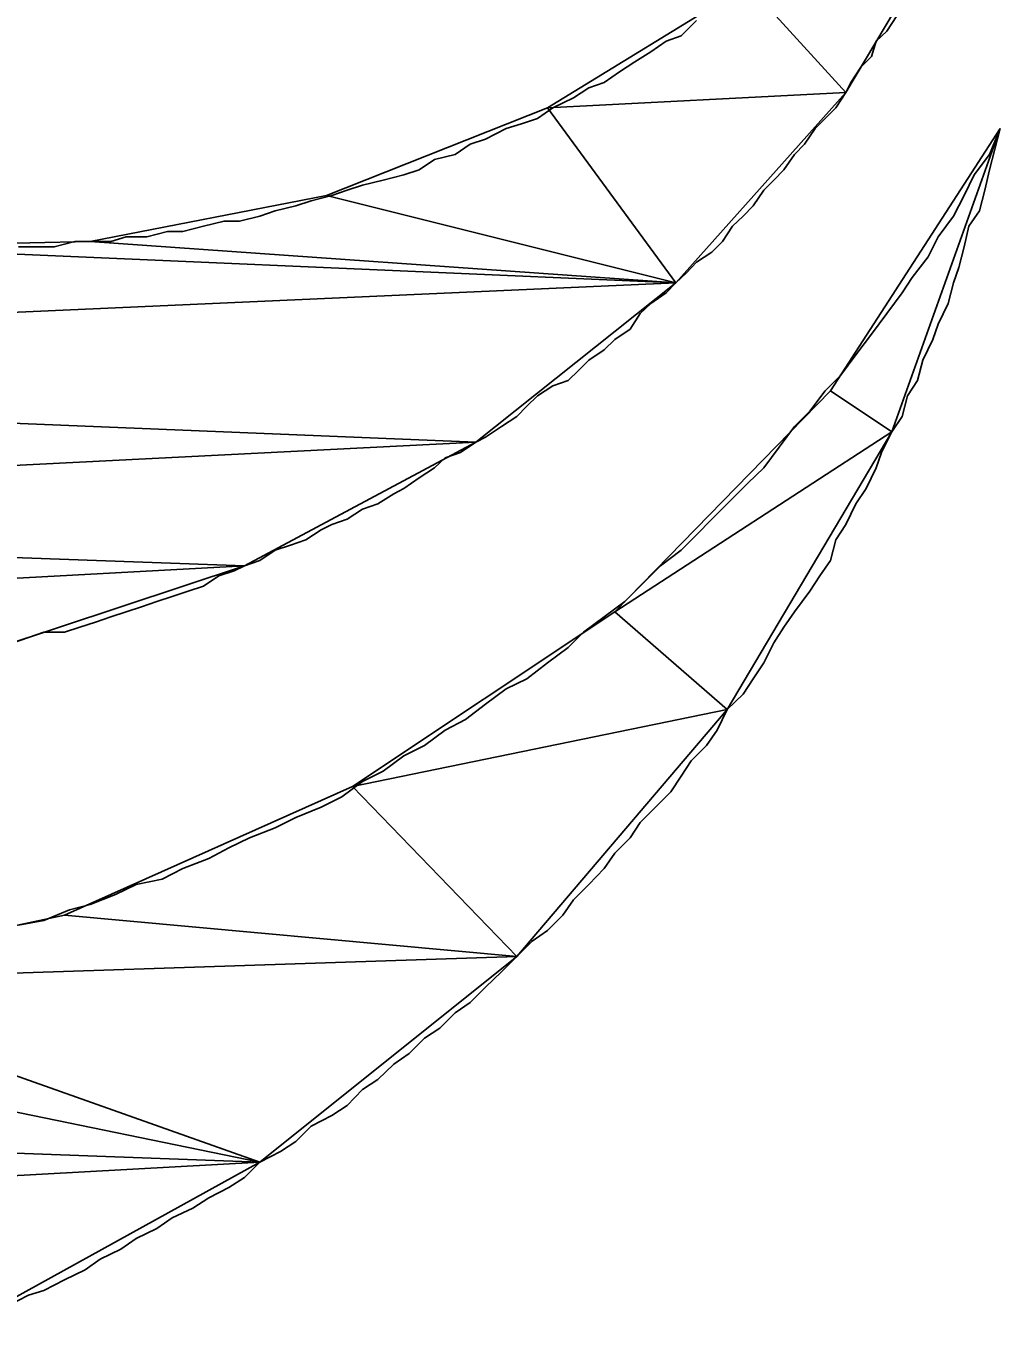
# Model space of a CAD drawing. Extents: x -495905 to -478420, y -1113297 to -1107716.
# Drawn here: x -483213.652 to -483211.772, y -1112284.759 to -1112282.26 of the extents above; entities that cross this region are included whole.
import ezdxf

# ---------------------------------------------------------------- set-up
doc = ezdxf.new("R2010")
doc.units = 0
doc.layers.add('legenda', color=7, linetype='Continuous')

msp = doc.modelspace()

# ---------------------------------------------------------------- linework, layer by layer
at = {"layer": 'legenda'}
for points in [[(-483211.8223, -1112281.9724), (-483212.2589, -1112282.1804), (-483212.0701, -1112282.3884)], [(-483211.8223, -1112281.9724), (-483212.2589, -1112282.1804), (-483212.0701, -1112282.3884)], [(-483212.2589, -1112282.1804), (-483212.6455, -1112282.418), (-483212.0701, -1112282.3884)], [(-483212.2589, -1112282.1804), (-483212.6455, -1112282.418), (-483212.0701, -1112282.3884)], [(-483212.0701, -1112282.3884), (-483212.6455, -1112282.418), (-483212.3977, -1112282.7556)], [(-483212.0701, -1112282.3884), (-483212.6455, -1112282.418), (-483212.3977, -1112282.7556)], [(-483212.6455, -1112282.418), (-483213.0719, -1112282.5874), (-483212.3977, -1112282.7556)], [(-483212.6455, -1112282.418), (-483213.0719, -1112282.5874), (-483212.3977, -1112282.7556)], [(-483211.7723, -1112282.4578), (-483212.0997, -1112282.9638), (-483211.9815, -1112283.0434)], [(-483211.7723, -1112282.4578), (-483212.0997, -1112282.9638), (-483211.9815, -1112283.0434)], [(-483213.0719, -1112282.5874), (-483213.5277, -1112282.6762), (-483212.3977, -1112282.7556)], [(-483213.0719, -1112282.5874), (-483213.5277, -1112282.6762), (-483212.3977, -1112282.7556)], [(-483213.9939, -1112282.6864), (-483216.1757, -1112282.924), (-483212.3977, -1112282.7556)], [(-483213.9939, -1112282.6864), (-483216.1757, -1112282.924), (-483212.3977, -1112282.7556)], [(-483213.5277, -1112282.6762), (-483213.9939, -1112282.6864), (-483212.3977, -1112282.7556)], [(-483213.5277, -1112282.6762), (-483213.9939, -1112282.6864), (-483212.3977, -1112282.7556)], [(-483212.3977, -1112282.7556), (-483216.1757, -1112282.924), (-483212.7841, -1112283.0628)], [(-483212.3977, -1112282.7556), (-483216.1757, -1112282.924), (-483212.7841, -1112283.0628)], [(-483216.1757, -1112282.924), (-483215.7289, -1112283.2116), (-483212.7841, -1112283.0628)], [(-483216.1757, -1112282.924), (-483215.7289, -1112283.2116), (-483212.7841, -1112283.0628)], [(-483212.0997, -1112282.9638), (-483212.5159, -1112283.3902), (-483211.9815, -1112283.0434)], [(-483212.0997, -1112282.9638), (-483212.5159, -1112283.3902), (-483211.9815, -1112283.0434)], [(-483211.9815, -1112283.0434), (-483212.5159, -1112283.3902), (-483212.2987, -1112283.5788)], [(-483211.9815, -1112283.0434), (-483212.5159, -1112283.3902), (-483212.2987, -1112283.5788)], [(-483212.7841, -1112283.0628), (-483215.7289, -1112283.2116), (-483213.2299, -1112283.3014)], [(-483212.7841, -1112283.0628), (-483215.7289, -1112283.2116), (-483213.2299, -1112283.3014)], [(-483215.7289, -1112283.2116), (-483215.2333, -1112283.4106), (-483213.2299, -1112283.3014)], [(-483215.7289, -1112283.2116), (-483215.2333, -1112283.4106), (-483213.2299, -1112283.3014)], [(-483213.2299, -1112283.3014), (-483215.2333, -1112283.4106), (-483213.7063, -1112283.4596)], [(-483213.2299, -1112283.3014), (-483215.2333, -1112283.4106), (-483213.7063, -1112283.4596)], [(-483212.5159, -1112283.3902), (-483213.0219, -1112283.7278), (-483212.2987, -1112283.5788)], [(-483212.5159, -1112283.3902), (-483213.0219, -1112283.7278), (-483212.2987, -1112283.5788)], [(-483212.2987, -1112283.5788), (-483213.0219, -1112283.7278), (-483212.7047, -1112284.0552)], [(-483212.2987, -1112283.5788), (-483213.0219, -1112283.7278), (-483212.7047, -1112284.0552)], [(-483213.0219, -1112283.7278), (-483213.5777, -1112283.9756), (-483212.7047, -1112284.0552)], [(-483213.0219, -1112283.7278), (-483213.5777, -1112283.9756), (-483212.7047, -1112284.0552)], [(-483213.5777, -1112283.9756), (-483214.1827, -1112284.1042), (-483212.7047, -1112284.0552)], [(-483213.5777, -1112283.9756), (-483214.1827, -1112284.1042), (-483212.7047, -1112284.0552)], [(-483212.7047, -1112284.0552), (-483214.1827, -1112284.1042), (-483213.2003, -1112284.452)], [(-483212.7047, -1112284.0552), (-483214.1827, -1112284.1042), (-483213.2003, -1112284.452)], [(-483214.1827, -1112284.1042), (-483214.7967, -1112284.1246), (-483213.2003, -1112284.452)], [(-483214.1827, -1112284.1042), (-483214.7967, -1112284.1246), (-483213.2003, -1112284.452)], [(-483214.7967, -1112284.1246), (-483217.5343, -1112284.2928), (-483213.2003, -1112284.452)], [(-483214.7967, -1112284.1246), (-483217.5343, -1112284.2928), (-483213.2003, -1112284.452)], [(-483217.5343, -1112284.2928), (-483216.9693, -1112284.66), (-483213.2003, -1112284.452)], [(-483217.5343, -1112284.2928), (-483216.9693, -1112284.66), (-483213.2003, -1112284.452)], [(-483213.2003, -1112284.452), (-483216.9693, -1112284.66), (-483213.7563, -1112284.759)], [(-483213.2003, -1112284.452), (-483216.9693, -1112284.66), (-483213.7563, -1112284.759)]]:
    msp.add_lwpolyline(points, close=True, dxfattribs=at)
for points in [[(-483213.6665, -1112282.6864), (-483213.6369, -1112282.6864), (-483213.5971, -1112282.6864), (-483213.5573, -1112282.6762), (-483213.5277, -1112282.6762), (-483213.4881, -1112282.6762), (-483213.4585, -1112282.667), (-483213.4187, -1112282.667), (-483213.3789, -1112282.6568), (-483213.3493, -1112282.6568), (-483213.3095, -1112282.6466), (-483213.2697, -1112282.6364), (-483213.2401, -1112282.6364), (-483213.2003, -1112282.6272), (-483213.1707, -1112282.617), (-483213.1309, -1112282.6068), (-483213.1015, -1112282.5976), (-483213.0617, -1112282.5874), (-483213.0321, -1112282.5772), (-483213.0025, -1112282.567), (-483212.9627, -1112282.5578), (-483212.9229, -1112282.5476), (-483212.8933, -1112282.5374), (-483212.8637, -1112282.518), (-483212.8239, -1112282.5078), (-483212.7945, -1112282.4884), (-483212.7649, -1112282.4782), (-483212.7251, -1112282.4578), (-483212.6955, -1112282.4486), (-483212.6649, -1112282.4384), (-483212.6353, -1112282.418), (-483212.5955, -1112282.3988), (-483212.5659, -1112282.3794), (-483212.5363, -1112282.3692), (-483212.5067, -1112282.3488), (-483212.4771, -1112282.3294), (-483212.4465, -1112282.31), (-483212.4169, -1112282.2896), (-483212.3875, -1112282.2794), (-483212.3579, -1112282.2498)], [(-483213.6665, -1112282.6864), (-483213.6369, -1112282.6864), (-483213.5971, -1112282.6864), (-483213.5573, -1112282.6762), (-483213.5277, -1112282.6762), (-483213.4881, -1112282.6762), (-483213.4585, -1112282.667), (-483213.4187, -1112282.667), (-483213.3789, -1112282.6568), (-483213.3493, -1112282.6568), (-483213.3095, -1112282.6466), (-483213.2697, -1112282.6364), (-483213.2401, -1112282.6364), (-483213.2003, -1112282.6272), (-483213.1707, -1112282.617), (-483213.1309, -1112282.6068), (-483213.1015, -1112282.5976), (-483213.0617, -1112282.5874), (-483213.0321, -1112282.5772), (-483213.0025, -1112282.567), (-483212.9627, -1112282.5578), (-483212.9229, -1112282.5476), (-483212.8933, -1112282.5374), (-483212.8637, -1112282.518), (-483212.8239, -1112282.5078), (-483212.7945, -1112282.4884), (-483212.7649, -1112282.4782), (-483212.7251, -1112282.4578), (-483212.6955, -1112282.4486), (-483212.6649, -1112282.4384), (-483212.6353, -1112282.418), (-483212.5955, -1112282.3988), (-483212.5659, -1112282.3794), (-483212.5363, -1112282.3692), (-483212.5067, -1112282.3488), (-483212.4771, -1112282.3294), (-483212.4465, -1112282.31), (-483212.4169, -1112282.2896), (-483212.3875, -1112282.2794), (-483212.3579, -1112282.2498)], [(-483212.0111, -1112282.2896), (-483211.9907, -1112282.2702), (-483211.9713, -1112282.2406)], [(-483212.0111, -1112282.2896), (-483211.9907, -1112282.2702), (-483211.9713, -1112282.2406)], [(-483213.6767, -1112283.4504), (-483213.6471, -1112283.4402), (-483213.6175, -1112283.43), (-483213.5777, -1112283.43), (-483213.5481, -1112283.4198), (-483213.5175, -1112283.4106), (-483213.4881, -1112283.4004), (-483213.4585, -1112283.3902), (-483213.4289, -1112283.381), (-483213.3993, -1112283.3708), (-483213.3697, -1112283.3606), (-483213.3391, -1112283.3504), (-483213.3095, -1112283.3412), (-483213.2799, -1112283.3208), (-483213.2503, -1112283.3116), (-483213.2299, -1112283.3014), (-483213.2003, -1112283.2912), (-483213.1707, -1112283.2718), (-483213.1413, -1112283.2616), (-483213.1117, -1112283.2514), (-483213.0821, -1112283.232), (-483213.0617, -1112283.2218), (-483213.0321, -1112283.2116), (-483213.0025, -1112283.1922), (-483212.9729, -1112283.182), (-483212.9423, -1112283.1626), (-483212.9229, -1112283.1524), (-483212.8933, -1112283.132), (-483212.8637, -1112283.1128), (-483212.8433, -1112283.0934), (-483212.8137, -1112283.0832), (-483212.7841, -1112283.0628), (-483212.7649, -1112283.0536), (-483212.7343, -1112283.0332), (-483212.7047, -1112283.0138), (-483212.6853, -1112282.9934), (-483212.6649, -1112282.974), (-483212.6353, -1112282.9546), (-483212.6057, -1112282.9444), (-483212.5853, -1112282.924), (-483212.5659, -1112282.9046), (-483212.5363, -1112282.8852), (-483212.5159, -1112282.8648), (-483212.4863, -1112282.8454), (-483212.4669, -1112282.8148), (-483212.4465, -1112282.7954), (-483212.4169, -1112282.775), (-483212.3977, -1112282.7556), (-483212.3773, -1112282.7364), (-483212.3579, -1112282.716), (-483212.3283, -1112282.6966), (-483212.3079, -1112282.6762), (-483212.2885, -1112282.6466), (-483212.2681, -1112282.6272), (-483212.2487, -1112282.6068), (-483212.2283, -1112282.5772), (-483212.2089, -1112282.5578), (-483212.1895, -1112282.5374), (-483212.1691, -1112282.5078), (-483212.1497, -1112282.4884), (-483212.1293, -1112282.4578), (-483212.1099, -1112282.4384), (-483212.0895, -1112282.418), (-483212.0701, -1112282.3884), (-483212.0601, -1112282.3692), (-483212.0407, -1112282.3396), (-483212.0203, -1112282.3192), (-483212.0111, -1112282.2896)], [(-483213.6767, -1112283.4504), (-483213.6471, -1112283.4402), (-483213.6175, -1112283.43), (-483213.5777, -1112283.43), (-483213.5481, -1112283.4198), (-483213.5175, -1112283.4106), (-483213.4881, -1112283.4004), (-483213.4585, -1112283.3902), (-483213.4289, -1112283.381), (-483213.3993, -1112283.3708), (-483213.3697, -1112283.3606), (-483213.3391, -1112283.3504), (-483213.3095, -1112283.3412), (-483213.2799, -1112283.3208), (-483213.2503, -1112283.3116), (-483213.2299, -1112283.3014), (-483213.2003, -1112283.2912), (-483213.1707, -1112283.2718), (-483213.1413, -1112283.2616), (-483213.1117, -1112283.2514), (-483213.0821, -1112283.232), (-483213.0617, -1112283.2218), (-483213.0321, -1112283.2116), (-483213.0025, -1112283.1922), (-483212.9729, -1112283.182), (-483212.9423, -1112283.1626), (-483212.9229, -1112283.1524), (-483212.8933, -1112283.132), (-483212.8637, -1112283.1128), (-483212.8433, -1112283.0934), (-483212.8137, -1112283.0832), (-483212.7841, -1112283.0628), (-483212.7649, -1112283.0536), (-483212.7343, -1112283.0332), (-483212.7047, -1112283.0138), (-483212.6853, -1112282.9934), (-483212.6649, -1112282.974), (-483212.6353, -1112282.9546), (-483212.6057, -1112282.9444), (-483212.5853, -1112282.924), (-483212.5659, -1112282.9046), (-483212.5363, -1112282.8852), (-483212.5159, -1112282.8648), (-483212.4863, -1112282.8454), (-483212.4669, -1112282.8148), (-483212.4465, -1112282.7954), (-483212.4169, -1112282.775), (-483212.3977, -1112282.7556), (-483212.3773, -1112282.7364), (-483212.3579, -1112282.716), (-483212.3283, -1112282.6966), (-483212.3079, -1112282.6762), (-483212.2885, -1112282.6466), (-483212.2681, -1112282.6272), (-483212.2487, -1112282.6068), (-483212.2283, -1112282.5772), (-483212.2089, -1112282.5578), (-483212.1895, -1112282.5374), (-483212.1691, -1112282.5078), (-483212.1497, -1112282.4884), (-483212.1293, -1112282.4578), (-483212.1099, -1112282.4384), (-483212.0895, -1112282.418), (-483212.0701, -1112282.3884), (-483212.0601, -1112282.3692), (-483212.0407, -1112282.3396), (-483212.0203, -1112282.3192), (-483212.0111, -1112282.2896)], [(-483212.6057, -1112283.4596), (-483212.5761, -1112283.43), (-483212.5363, -1112283.4004), (-483212.4965, -1112283.3708), (-483212.4669, -1112283.3412), (-483212.4273, -1112283.3014), (-483212.3875, -1112283.2718), (-483212.3579, -1112283.2422), (-483212.3283, -1112283.2116), (-483212.2885, -1112283.1718), (-483212.2589, -1112283.1422), (-483212.2283, -1112283.1128), (-483212.1987, -1112283.073), (-483212.1691, -1112283.0332), (-483212.1395, -1112283.0036), (-483212.1099, -1112282.9638), (-483212.0805, -1112282.9342), (-483212.0509, -1112282.8944), (-483212.0203, -1112282.8546), (-483211.9907, -1112282.8148), (-483211.9611, -1112282.775), (-483211.9417, -1112282.7456), (-483211.9111, -1112282.7058), (-483211.8917, -1112282.667), (-483211.8621, -1112282.6272), (-483211.8417, -1112282.5874), (-483211.8223, -1112282.5476), (-483211.7927, -1112282.5078), (-483211.7723, -1112282.4578)], [(-483212.6057, -1112283.4596), (-483212.5761, -1112283.43), (-483212.5363, -1112283.4004), (-483212.4965, -1112283.3708), (-483212.4669, -1112283.3412), (-483212.4273, -1112283.3014), (-483212.3875, -1112283.2718), (-483212.3579, -1112283.2422), (-483212.3283, -1112283.2116), (-483212.2885, -1112283.1718), (-483212.2589, -1112283.1422), (-483212.2283, -1112283.1128), (-483212.1987, -1112283.073), (-483212.1691, -1112283.0332), (-483212.1395, -1112283.0036), (-483212.1099, -1112282.9638), (-483212.0805, -1112282.9342), (-483212.0509, -1112282.8944), (-483212.0203, -1112282.8546), (-483211.9907, -1112282.8148), (-483211.9611, -1112282.775), (-483211.9417, -1112282.7456), (-483211.9111, -1112282.7058), (-483211.8917, -1112282.667), (-483211.8621, -1112282.6272), (-483211.8417, -1112282.5874), (-483211.8223, -1112282.5476), (-483211.7927, -1112282.5078), (-483211.7723, -1112282.4578)], [(-483212.2089, -1112283.4504), (-483212.1895, -1112283.4198), (-483212.1691, -1112283.3902), (-483212.1395, -1112283.3504), (-483212.1201, -1112283.3208), (-483212.0997, -1112283.2912), (-483212.0895, -1112283.2514), (-483212.0701, -1112283.2218), (-483212.0509, -1112283.182), (-483212.0305, -1112283.1524), (-483212.0111, -1112283.1128), (-483212.0009, -1112283.0832), (-483211.9815, -1112283.0434), (-483211.9611, -1112283.0138), (-483211.9509, -1112282.974), (-483211.9315, -1112282.9444), (-483211.9213, -1112282.9046), (-483211.9019, -1112282.8648), (-483211.8917, -1112282.8352), (-483211.8723, -1112282.7954), (-483211.8621, -1112282.7556), (-483211.8519, -1112282.7262), (-483211.8417, -1112282.6864), (-483211.8325, -1112282.6466), (-483211.8121, -1112282.617), (-483211.8019, -1112282.5772), (-483211.7927, -1112282.5374), (-483211.7825, -1112282.4976), (-483211.7723, -1112282.4578)], [(-483212.2089, -1112283.4504), (-483212.1895, -1112283.4198), (-483212.1691, -1112283.3902), (-483212.1395, -1112283.3504), (-483212.1201, -1112283.3208), (-483212.0997, -1112283.2912), (-483212.0895, -1112283.2514), (-483212.0701, -1112283.2218), (-483212.0509, -1112283.182), (-483212.0305, -1112283.1524), (-483212.0111, -1112283.1128), (-483212.0009, -1112283.0832), (-483211.9815, -1112283.0434), (-483211.9611, -1112283.0138), (-483211.9509, -1112282.974), (-483211.9315, -1112282.9444), (-483211.9213, -1112282.9046), (-483211.9019, -1112282.8648), (-483211.8917, -1112282.8352), (-483211.8723, -1112282.7954), (-483211.8621, -1112282.7556), (-483211.8519, -1112282.7262), (-483211.8417, -1112282.6864), (-483211.8325, -1112282.6466), (-483211.8121, -1112282.617), (-483211.8019, -1112282.5772), (-483211.7927, -1112282.5374), (-483211.7825, -1112282.4976), (-483211.7723, -1112282.4578)], [(-483213.6869, -1112284.7294), (-483213.6471, -1112284.709), (-483213.6175, -1112284.6998), (-483213.5777, -1112284.6794), (-483213.5379, -1112284.66), (-483213.5085, -1112284.6396), (-483213.4687, -1112284.6202), (-483213.4391, -1112284.5998), (-483213.3993, -1112284.5804), (-483213.3697, -1112284.56), (-483213.3299, -1112284.5408), (-483213.2993, -1112284.5214), (-483213.2605, -1112284.501), (-483213.2299, -1112284.4816), (-483213.2003, -1112284.452), (-483213.1605, -1112284.4316), (-483213.1309, -1112284.4122), (-483213.1015, -1112284.3826), (-483213.0617, -1112284.3622), (-483213.0321, -1112284.3428), (-483213.0025, -1112284.3122), (-483212.9729, -1112284.2928), (-483212.9423, -1112284.2632), (-483212.9127, -1112284.2428), (-483212.8831, -1112284.2132), (-483212.8535, -1112284.194), (-483212.8239, -1112284.1644), (-483212.7945, -1112284.144), (-483212.7649, -1112284.1144), (-483212.7343, -1112284.0848), (-483212.7047, -1112284.0552), (-483212.6751, -1112284.0256), (-483212.6455, -1112284.0052), (-483212.6159, -1112283.9756), (-483212.5955, -1112283.946), (-483212.5659, -1112283.9164), (-483212.5363, -1112283.8858), (-483212.5159, -1112283.8562), (-483212.4863, -1112283.8268), (-483212.4669, -1112283.7972), (-483212.4373, -1112283.7676), (-483212.4079, -1112283.738), (-483212.3875, -1112283.7074), (-483212.3681, -1112283.6778), (-483212.3385, -1112283.6482), (-483212.3181, -1112283.6186), (-483212.2987, -1112283.5788), (-483212.2681, -1112283.5492), (-483212.2487, -1112283.5196), (-483212.2283, -1112283.489), (-483212.2089, -1112283.4504)], [(-483213.6869, -1112284.7294), (-483213.6471, -1112284.709), (-483213.6175, -1112284.6998), (-483213.5777, -1112284.6794), (-483213.5379, -1112284.66), (-483213.5085, -1112284.6396), (-483213.4687, -1112284.6202), (-483213.4391, -1112284.5998), (-483213.3993, -1112284.5804), (-483213.3697, -1112284.56), (-483213.3299, -1112284.5408), (-483213.2993, -1112284.5214), (-483213.2605, -1112284.501), (-483213.2299, -1112284.4816), (-483213.2003, -1112284.452), (-483213.1605, -1112284.4316), (-483213.1309, -1112284.4122), (-483213.1015, -1112284.3826), (-483213.0617, -1112284.3622), (-483213.0321, -1112284.3428), (-483213.0025, -1112284.3122), (-483212.9729, -1112284.2928), (-483212.9423, -1112284.2632), (-483212.9127, -1112284.2428), (-483212.8831, -1112284.2132), (-483212.8535, -1112284.194), (-483212.8239, -1112284.1644), (-483212.7945, -1112284.144), (-483212.7649, -1112284.1144), (-483212.7343, -1112284.0848), (-483212.7047, -1112284.0552), (-483212.6751, -1112284.0256), (-483212.6455, -1112284.0052), (-483212.6159, -1112283.9756), (-483212.5955, -1112283.946), (-483212.5659, -1112283.9164), (-483212.5363, -1112283.8858), (-483212.5159, -1112283.8562), (-483212.4863, -1112283.8268), (-483212.4669, -1112283.7972), (-483212.4373, -1112283.7676), (-483212.4079, -1112283.738), (-483212.3875, -1112283.7074), (-483212.3681, -1112283.6778), (-483212.3385, -1112283.6482), (-483212.3181, -1112283.6186), (-483212.2987, -1112283.5788), (-483212.2681, -1112283.5492), (-483212.2487, -1112283.5196), (-483212.2283, -1112283.489), (-483212.2089, -1112283.4504)], [(-483213.6665, -1112283.995), (-483213.6175, -1112283.9858), (-483213.5675, -1112283.9654), (-483213.5277, -1112283.9552), (-483213.4789, -1112283.9358), (-483213.4391, -1112283.9164), (-483213.3891, -1112283.9062), (-483213.3493, -1112283.8858), (-483213.2993, -1112283.8664), (-483213.2605, -1112283.846), (-483213.2207, -1112283.8268), (-483213.1707, -1112283.8074), (-483213.1309, -1112283.787), (-483213.0821, -1112283.7676), (-483213.0423, -1112283.7472), (-483213.0025, -1112283.7176), (-483212.9627, -1112283.6982), (-483212.9229, -1112283.6686), (-483212.8831, -1112283.6482), (-483212.8433, -1112283.6186), (-483212.8035, -1112283.5982), (-483212.7649, -1112283.5686), (-483212.7251, -1112283.539), (-483212.6853, -1112283.5196), (-483212.6455, -1112283.489), (-483212.6057, -1112283.4596)], [(-483213.6665, -1112283.995), (-483213.6175, -1112283.9858), (-483213.5675, -1112283.9654), (-483213.5277, -1112283.9552), (-483213.4789, -1112283.9358), (-483213.4391, -1112283.9164), (-483213.3891, -1112283.9062), (-483213.3493, -1112283.8858), (-483213.2993, -1112283.8664), (-483213.2605, -1112283.846), (-483213.2207, -1112283.8268), (-483213.1707, -1112283.8074), (-483213.1309, -1112283.787), (-483213.0821, -1112283.7676), (-483213.0423, -1112283.7472), (-483213.0025, -1112283.7176), (-483212.9627, -1112283.6982), (-483212.9229, -1112283.6686), (-483212.8831, -1112283.6482), (-483212.8433, -1112283.6186), (-483212.8035, -1112283.5982), (-483212.7649, -1112283.5686), (-483212.7251, -1112283.539), (-483212.6853, -1112283.5196), (-483212.6455, -1112283.489), (-483212.6057, -1112283.4596)]]:
    msp.add_lwpolyline(points, dxfattribs=at)

doc.saveas('drawing.dxf')
